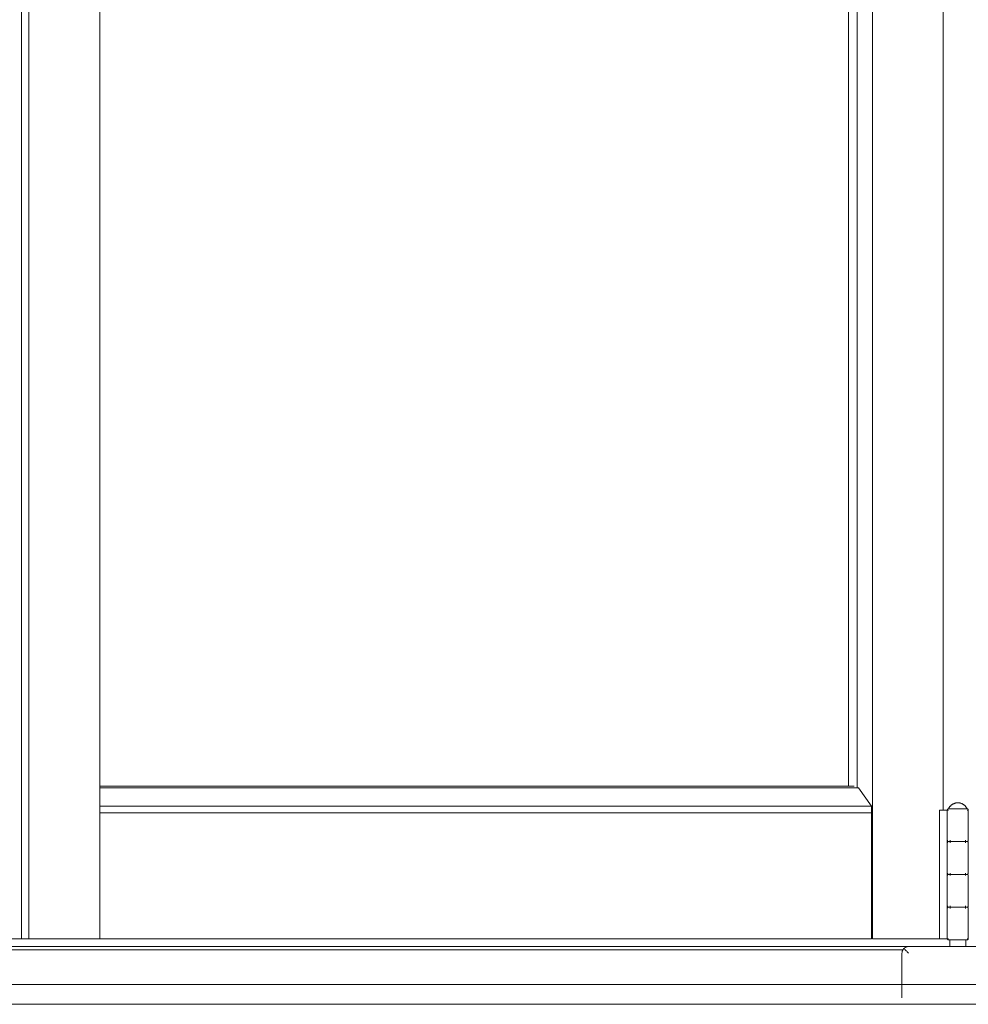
# Model space of a CAD drawing. Header units: inches. Extents: x 424 to 2043, y -237 to 445.
# Tile 725 of 965: x 861.002 to 861.725, y 212.097 to 212.847. Entities that reach past the tile are written whole.
import ezdxf

# ---------------------------------------------------------------- set-up
doc = ezdxf.new("R2010")
doc.units = ezdxf.units.IN
doc.header["$MEASUREMENT"] = 0
doc.layers.add('A-DOOR', color=31, linetype='Continuous', lineweight=9)

# ---------------------------------------------------------------- blocks, each defined once
blk = doc.blocks.new('5-panel_Bi-fold_external_door_10806 - Type 1-239811-Section 1')
at = {"layer": 'A-DOOR'}
for p, q in [((-115.88302, -2.95), (-115.88302, -0.189)), ((-115.87738, -2.95), (-115.87738, -0.189)), ((-115.8234, -2.95), (-115.8234, -0.189)), ((-115.23446, -0.189), (-115.23446, -2.95)), ((-115.25252, -0.27557), (-115.25252, -2.83393)), ((-115.24596, -0.27429), (-115.24596, -2.83521)), ((-115.18048, -0.287), (-115.18048, -2.852)), ((-115.24836, -2.83393), (-115.8234, -2.83393)), ((-115.245, -2.83521), (-115.8234, -2.83521)), ((-115.245, -2.83521), (-115.23523, -2.84909)), ((-115.23523, -2.84909), (-115.8234, -2.84909)), ((-115.23523, -2.84909), (-115.23517, -2.85406)), ((-115.23517, -2.85406), (-115.8234, -2.85406)), ((-115.23517, -2.85406), (-115.23517, -2.95)), ((-115.18333, -2.852), (-115.17906, -2.852)), ((-115.18333, -2.95), (-115.18333, -2.852)), ((-115.17906, -2.852), (-115.17732, -2.852)), ((-115.17732, -2.852), (-115.17633, -2.852)), ((-115.17732, -2.95), (-115.17732, -2.852)), ((-115.17731, -2.852), (-115.17731, -2.875)), ((-115.17539, -2.851), (-115.16934, -2.851)), ((-115.16934, -2.851), (-115.16327, -2.851)), ((-115.16227, -2.852), (-115.16154, -2.852)), ((-115.16131, -2.875), (-115.16131, -2.852)), ((-115.17731, -2.877), (-115.17731, -2.9)), ((-115.17513, -2.877), (-115.17513, -2.875)), ((-115.16928, -2.876), (-115.16934, -2.876)), ((-115.16934, -2.876), (-115.16928, -2.876)), ((-115.16345, -2.875), (-115.16345, -2.877)), ((-115.16131, -2.9), (-115.16131, -2.877)), ((-115.17731, -2.902), (-115.17731, -2.925)), ((-115.17513, -2.902), (-115.17513, -2.9)), ((-115.16928, -2.901), (-115.16934, -2.901)), ((-115.16934, -2.901), (-115.16928, -2.901)), ((-115.16345, -2.9), (-115.16345, -2.902)), ((-115.16131, -2.925), (-115.16131, -2.902)), ((-115.17513, -2.927), (-115.17513, -2.925)), ((-115.16345, -2.925), (-115.16345, -2.927)), ((-115.17731, -2.927), (-115.17731, -2.95)), ((-115.16928, -2.926), (-115.16934, -2.926)), ((-115.16934, -2.926), (-115.16928, -2.926)), ((-115.16131, -2.95), (-115.16131, -2.927)), ((-115.88302, -2.95), (-115.90197, -2.95)), ((-115.87738, -2.95), (-115.88302, -2.95)), ((-115.8234, -2.95), (-115.87738, -2.95)), ((-115.23517, -2.95), (-115.8234, -2.95)), ((-115.18333, -2.95), (-115.23446, -2.95)), ((-115.17906, -2.95), (-115.18333, -2.95)), ((-115.17732, -2.95), (-115.17906, -2.95)), ((-115.17633, -2.95), (-115.17732, -2.95)), ((-115.17531, -2.951), (-115.17531, -2.956)), ((-115.16934, -2.951), (-115.1745, -2.951)), ((-115.1641, -2.951), (-115.16934, -2.951)), ((-115.16331, -2.956), (-115.16331, -2.951)), ((-115.16154, -2.95), (-115.16227, -2.95)), ((-115.20687, -2.956), (-116.63502, -2.956)), ((-116.63084, -2.9585), (-115.21107, -2.9585)), ((-115.21187, -2.96098), (-115.21187, -2.99495)), ((-115.13187, -2.956), (-115.20687, -2.956)), ((-113.66392, -2.98495), (-118.57587, -2.98495)), ((-118.57586, -3), (-113.66391, -3))]:
    blk.add_line(p, q, dxfattribs=at)
at = {"layer": 'A-DOOR', "flags": 128}
for points in [[(-115.17631, -2.851), (-115.17618, -2.85072), (-115.17604, -2.85045), (-115.17588, -2.85018), (-115.17571, -2.84993), (-115.17554, -2.84967), (-115.17535, -2.84943), (-115.17516, -2.84919), (-115.17495, -2.84896), (-115.17474, -2.84874), (-115.17452, -2.84853), (-115.17429, -2.84832), (-115.17405, -2.84813), (-115.1738, -2.84794), (-115.17355, -2.84777), (-115.17329, -2.84761), (-115.17302, -2.84745), (-115.17275, -2.84731), (-115.17247, -2.84718), (-115.17219, -2.84706), (-115.1719, -2.84695), (-115.17161, -2.84685), (-115.17131, -2.84676), (-115.17101, -2.84669), (-115.17071, -2.84663), (-115.17041, -2.84658), (-115.1701, -2.84654), (-115.1698, -2.84652), (-115.16949, -2.8465), (-115.16931, -2.8465)], [(-115.16931, -2.8465), (-115.16901, -2.84651), (-115.1687, -2.84652), (-115.16839, -2.84656), (-115.16809, -2.8466), (-115.16778, -2.84665), (-115.16748, -2.84672), (-115.16719, -2.8468), (-115.16689, -2.84689), (-115.1666, -2.84699), (-115.16632, -2.84711), (-115.16604, -2.84723), (-115.16576, -2.84737), (-115.16549, -2.84752), (-115.16523, -2.84768), (-115.16497, -2.84784), (-115.16472, -2.84802), (-115.16448, -2.84821), (-115.16424, -2.84841), (-115.16401, -2.84862), (-115.16379, -2.84883), (-115.16358, -2.84906), (-115.16338, -2.84929), (-115.16319, -2.84953), (-115.16301, -2.84978), (-115.16284, -2.85004), (-115.16268, -2.8503), (-115.16253, -2.85057), (-115.16239, -2.85084), (-115.16231, -2.851)], [(-115.17731, -2.852), (-115.17731, -2.85196), (-115.17731, -2.85192), (-115.17731, -2.85188), (-115.1773, -2.85184), (-115.17729, -2.8518), (-115.17728, -2.85176), (-115.17727, -2.85172), (-115.17726, -2.85169), (-115.17725, -2.85165), (-115.17723, -2.85161), (-115.17722, -2.85157), (-115.1772, -2.85154), (-115.17718, -2.8515), (-115.17716, -2.85147), (-115.17714, -2.85144), (-115.17712, -2.8514), (-115.17709, -2.85137), (-115.17707, -2.85134), (-115.17704, -2.85131), (-115.17701, -2.85128), (-115.17698, -2.85126), (-115.17695, -2.85123), (-115.17692, -2.8512), (-115.17689, -2.85118), (-115.17685, -2.85116), (-115.17682, -2.85114), (-115.17678, -2.85112), (-115.17675, -2.8511), (-115.17671, -2.85108), (-115.17668, -2.85107), (-115.17664, -2.85105), (-115.1766, -2.85104), (-115.17656, -2.85103), (-115.17652, -2.85102), (-115.17648, -2.85101), (-115.17644, -2.85101), (-115.1764, -2.851), (-115.17636, -2.851), (-115.17632, -2.851), (-115.17631, -2.851)], [(-115.16934, -2.851), (-115.16962, -2.851), (-115.1699, -2.851), (-115.17018, -2.851), (-115.17046, -2.851), (-115.17073, -2.851), (-115.17101, -2.851), (-115.17128, -2.851), (-115.17154, -2.851), (-115.17181, -2.851), (-115.17207, -2.851), (-115.17232, -2.851), (-115.17257, -2.851), (-115.17282, -2.851), (-115.17306, -2.851), (-115.17329, -2.851), (-115.17352, -2.851), (-115.17374, -2.851), (-115.17395, -2.851), (-115.17416, -2.851), (-115.17436, -2.851), (-115.17455, -2.851), (-115.17473, -2.851), (-115.1749, -2.851), (-115.17507, -2.851), (-115.17522, -2.851), (-115.17537, -2.851), (-115.1755, -2.851), (-115.17563, -2.851), (-115.17574, -2.851), (-115.17585, -2.851), (-115.17594, -2.851), (-115.17603, -2.851), (-115.1761, -2.851), (-115.17616, -2.851), (-115.17622, -2.851), (-115.17626, -2.851), (-115.17629, -2.851), (-115.17631, -2.851), (-115.17631, -2.851)], [(-115.17631, -2.851), (-115.17631, -2.851), (-115.17629, -2.851), (-115.17626, -2.851), (-115.17622, -2.851), (-115.17617, -2.851), (-115.17611, -2.851), (-115.17604, -2.851), (-115.17596, -2.851), (-115.17586, -2.851), (-115.17576, -2.851), (-115.17565, -2.851), (-115.17552, -2.851), (-115.17539, -2.851), (-115.17524, -2.851), (-115.17509, -2.851), (-115.17493, -2.851), (-115.17476, -2.851)], [(-115.16231, -2.851), (-115.16232, -2.851), (-115.16234, -2.851), (-115.16236, -2.851), (-115.1624, -2.851), (-115.16245, -2.851), (-115.16251, -2.851), (-115.16259, -2.851), (-115.16267, -2.851), (-115.16276, -2.851), (-115.16287, -2.851), (-115.16298, -2.851), (-115.1631, -2.851), (-115.16324, -2.851), (-115.16338, -2.851), (-115.16354, -2.851), (-115.1637, -2.851), (-115.16387, -2.851), (-115.16405, -2.851), (-115.16424, -2.851), (-115.16444, -2.851), (-115.16464, -2.851), (-115.16485, -2.851), (-115.16507, -2.851), (-115.1653, -2.851), (-115.16553, -2.851), (-115.16577, -2.851), (-115.16601, -2.851), (-115.16626, -2.851), (-115.16652, -2.851), (-115.16678, -2.851), (-115.16704, -2.851), (-115.16731, -2.851), (-115.16758, -2.851), (-115.16785, -2.851), (-115.16812, -2.851), (-115.1684, -2.851), (-115.16868, -2.851), (-115.16896, -2.851), (-115.16924, -2.851), (-115.16934, -2.851)], [(-115.16373, -2.851), (-115.16356, -2.851), (-115.16341, -2.851), (-115.16326, -2.851), (-115.16312, -2.851), (-115.163, -2.851), (-115.16288, -2.851), (-115.16278, -2.851), (-115.16268, -2.851), (-115.1626, -2.851), (-115.16252, -2.851), (-115.16246, -2.851), (-115.16241, -2.851), (-115.16237, -2.851), (-115.16234, -2.851), (-115.16232, -2.851), (-115.16231, -2.851)], [(-115.16231, -2.851), (-115.16227, -2.851), (-115.16223, -2.851), (-115.16219, -2.85101), (-115.16215, -2.85101), (-115.16211, -2.85102), (-115.16208, -2.85103), (-115.16204, -2.85104), (-115.162, -2.85105), (-115.16196, -2.85106), (-115.16192, -2.85108), (-115.16189, -2.8511), (-115.16185, -2.85111), (-115.16182, -2.85113), (-115.16178, -2.85115), (-115.16175, -2.85117), (-115.16172, -2.8512), (-115.16168, -2.85122), (-115.16165, -2.85125), (-115.16162, -2.85128), (-115.1616, -2.8513), (-115.16157, -2.85133), (-115.16154, -2.85136), (-115.16152, -2.85139), (-115.16149, -2.85143), (-115.16147, -2.85146), (-115.16145, -2.85149), (-115.16143, -2.85153), (-115.16141, -2.85156), (-115.1614, -2.8516), (-115.16138, -2.85164), (-115.16137, -2.85168), (-115.16136, -2.85171), (-115.16134, -2.85175), (-115.16134, -2.85179), (-115.16133, -2.85183), (-115.16132, -2.85187), (-115.16132, -2.85191), (-115.16131, -2.85195), (-115.16131, -2.85199), (-115.16131, -2.852)], [(-115.17631, -2.876), (-115.17635, -2.876), (-115.17639, -2.876), (-115.17643, -2.87599), (-115.17647, -2.87599), (-115.17651, -2.87598), (-115.17655, -2.87597), (-115.17659, -2.87596), (-115.17663, -2.87595), (-115.17667, -2.87594), (-115.1767, -2.87592), (-115.17674, -2.8759), (-115.17678, -2.87589), (-115.17681, -2.87587), (-115.17684, -2.87585), (-115.17688, -2.87583), (-115.17691, -2.8758), (-115.17694, -2.87578), (-115.17697, -2.87575), (-115.177, -2.87572), (-115.17703, -2.8757), (-115.17706, -2.87567), (-115.17708, -2.87564), (-115.17711, -2.87561), (-115.17713, -2.87557), (-115.17715, -2.87554), (-115.17718, -2.87551), (-115.1772, -2.87547), (-115.17721, -2.87544), (-115.17723, -2.8754), (-115.17725, -2.87536), (-115.17726, -2.87532), (-115.17727, -2.87529), (-115.17728, -2.87525), (-115.17729, -2.87521), (-115.1773, -2.87517), (-115.1773, -2.87513), (-115.17731, -2.87509), (-115.17731, -2.87505), (-115.17731, -2.87501), (-115.17731, -2.875)], [(-115.17731, -2.877), (-115.17731, -2.87696), (-115.17731, -2.87692), (-115.17731, -2.87688), (-115.1773, -2.87684), (-115.17729, -2.8768), (-115.17728, -2.87676), (-115.17727, -2.87672), (-115.17726, -2.87669), (-115.17725, -2.87665), (-115.17723, -2.87661), (-115.17722, -2.87657), (-115.1772, -2.87654), (-115.17718, -2.8765), (-115.17716, -2.87647), (-115.17714, -2.87644), (-115.17712, -2.8764), (-115.17709, -2.87637), (-115.17707, -2.87634), (-115.17704, -2.87631), (-115.17701, -2.87628), (-115.17698, -2.87626), (-115.17695, -2.87623), (-115.17692, -2.8762), (-115.17689, -2.87618), (-115.17685, -2.87616), (-115.17682, -2.87614), (-115.17678, -2.87612), (-115.17675, -2.8761), (-115.17671, -2.87608), (-115.17668, -2.87607), (-115.17664, -2.87605), (-115.1766, -2.87604), (-115.17656, -2.87603), (-115.17652, -2.87602), (-115.17648, -2.87601), (-115.17644, -2.87601), (-115.1764, -2.876), (-115.17636, -2.876), (-115.17632, -2.876), (-115.17631, -2.876)], [(-115.16934, -2.876), (-115.16962, -2.876), (-115.1699, -2.876), (-115.17018, -2.876), (-115.17046, -2.876), (-115.17073, -2.876), (-115.17101, -2.876), (-115.17128, -2.876), (-115.17154, -2.876), (-115.17181, -2.876), (-115.17207, -2.876), (-115.17232, -2.876), (-115.17257, -2.876), (-115.17282, -2.876), (-115.17306, -2.876), (-115.17329, -2.876), (-115.17352, -2.876), (-115.17374, -2.876), (-115.17395, -2.876), (-115.17416, -2.876), (-115.17436, -2.876), (-115.17455, -2.876), (-115.17473, -2.876), (-115.1749, -2.876), (-115.17507, -2.876), (-115.17522, -2.876), (-115.17537, -2.876), (-115.1755, -2.876), (-115.17563, -2.876), (-115.17574, -2.876), (-115.17585, -2.876), (-115.17594, -2.876), (-115.17603, -2.876), (-115.1761, -2.876), (-115.17616, -2.876), (-115.17622, -2.876), (-115.17626, -2.876), (-115.17629, -2.876), (-115.17631, -2.876), (-115.17631, -2.876)], [(-115.17631, -2.876), (-115.17631, -2.876), (-115.17629, -2.876), (-115.17626, -2.876), (-115.17622, -2.876), (-115.17617, -2.876), (-115.17611, -2.876), (-115.17604, -2.876), (-115.17596, -2.876), (-115.17586, -2.876), (-115.17576, -2.876), (-115.17565, -2.876), (-115.17552, -2.876), (-115.17539, -2.876), (-115.17524, -2.876), (-115.17509, -2.876), (-115.17493, -2.876), (-115.17476, -2.876), (-115.17458, -2.876), (-115.17439, -2.876), (-115.17419, -2.876), (-115.17399, -2.876), (-115.17377, -2.876), (-115.17355, -2.876), (-115.17333, -2.876), (-115.1731, -2.876), (-115.17286, -2.876), (-115.17261, -2.876), (-115.17236, -2.876), (-115.17211, -2.876), (-115.17185, -2.876), (-115.17159, -2.876), (-115.17132, -2.876), (-115.17105, -2.876), (-115.17078, -2.876), (-115.1705, -2.876), (-115.17023, -2.876), (-115.16995, -2.876), (-115.16967, -2.876), (-115.16939, -2.876), (-115.16928, -2.876)], [(-115.16928, -2.876), (-115.16956, -2.876), (-115.16984, -2.876), (-115.17012, -2.876), (-115.1704, -2.876), (-115.17067, -2.876), (-115.17095, -2.876), (-115.17122, -2.876), (-115.17149, -2.876), (-115.17175, -2.876), (-115.17201, -2.876), (-115.17227, -2.876), (-115.17252, -2.876), (-115.17276, -2.876), (-115.17301, -2.876), (-115.17324, -2.876), (-115.17347, -2.876), (-115.17369, -2.876), (-115.17391, -2.876), (-115.17411, -2.876), (-115.17431, -2.876), (-115.1745, -2.876), (-115.17469, -2.876), (-115.17486, -2.876), (-115.17503, -2.876), (-115.17519, -2.876), (-115.17533, -2.876), (-115.17547, -2.876), (-115.1756, -2.876), (-115.17572, -2.876), (-115.17583, -2.876), (-115.17592, -2.876), (-115.17601, -2.876), (-115.17609, -2.876), (-115.17615, -2.876), (-115.17621, -2.876), (-115.17625, -2.876), (-115.17628, -2.876), (-115.1763, -2.876), (-115.17631, -2.876)], [(-115.17631, -2.876), (-115.17631, -2.876), (-115.17629, -2.876), (-115.17626, -2.876), (-115.17622, -2.876), (-115.17617, -2.876), (-115.17611, -2.876), (-115.17604, -2.876), (-115.17596, -2.876), (-115.17586, -2.876), (-115.17576, -2.876), (-115.17565, -2.876), (-115.17552, -2.876), (-115.17539, -2.876), (-115.17524, -2.876), (-115.17509, -2.876), (-115.17493, -2.876), (-115.17476, -2.876), (-115.17458, -2.876), (-115.17439, -2.876), (-115.17419, -2.876), (-115.17399, -2.876), (-115.17377, -2.876), (-115.17355, -2.876), (-115.17333, -2.876), (-115.1731, -2.876), (-115.17286, -2.876), (-115.17261, -2.876), (-115.17236, -2.876), (-115.17211, -2.876), (-115.17185, -2.876), (-115.17159, -2.876), (-115.17132, -2.876), (-115.17105, -2.876), (-115.17078, -2.876), (-115.1705, -2.876), (-115.17023, -2.876), (-115.16995, -2.876), (-115.16967, -2.876), (-115.16939, -2.876), (-115.16934, -2.876)], [(-115.16231, -2.876), (-115.16232, -2.876), (-115.16234, -2.876), (-115.16236, -2.876), (-115.1624, -2.876), (-115.16245, -2.876), (-115.16251, -2.876), (-115.16259, -2.876), (-115.16267, -2.876), (-115.16276, -2.876), (-115.16287, -2.876), (-115.16298, -2.876), (-115.1631, -2.876), (-115.16324, -2.876), (-115.16338, -2.876), (-115.16354, -2.876), (-115.1637, -2.876), (-115.16387, -2.876), (-115.16405, -2.876), (-115.16424, -2.876), (-115.16444, -2.876), (-115.16464, -2.876), (-115.16485, -2.876), (-115.16507, -2.876), (-115.1653, -2.876), (-115.16553, -2.876), (-115.16577, -2.876), (-115.16601, -2.876), (-115.16626, -2.876), (-115.16652, -2.876), (-115.16678, -2.876), (-115.16704, -2.876), (-115.16731, -2.876), (-115.16758, -2.876), (-115.16785, -2.876), (-115.16812, -2.876), (-115.1684, -2.876), (-115.16868, -2.876), (-115.16896, -2.876), (-115.16924, -2.876), (-115.16934, -2.876)], [(-115.16934, -2.876), (-115.16906, -2.876), (-115.16878, -2.876), (-115.16851, -2.876), (-115.16823, -2.876), (-115.16795, -2.876), (-115.16768, -2.876), (-115.16741, -2.876), (-115.16714, -2.876), (-115.16688, -2.876), (-115.16662, -2.876), (-115.16636, -2.876), (-115.16611, -2.876), (-115.16586, -2.876), (-115.16562, -2.876), (-115.16539, -2.876), (-115.16516, -2.876), (-115.16494, -2.876), (-115.16472, -2.876), (-115.16451, -2.876), (-115.16431, -2.876), (-115.16412, -2.876), (-115.16394, -2.876), (-115.16376, -2.876), (-115.1636, -2.876), (-115.16344, -2.876), (-115.16329, -2.876), (-115.16315, -2.876), (-115.16303, -2.876), (-115.16291, -2.876), (-115.1628, -2.876), (-115.1627, -2.876), (-115.16262, -2.876), (-115.16254, -2.876), (-115.16247, -2.876), (-115.16242, -2.876), (-115.16238, -2.876), (-115.16234, -2.876), (-115.16232, -2.876), (-115.16231, -2.876)], [(-115.16928, -2.876), (-115.169, -2.876), (-115.16872, -2.876), (-115.16844, -2.876), (-115.16817, -2.876), (-115.16789, -2.876), (-115.16762, -2.876), (-115.16735, -2.876), (-115.16708, -2.876), (-115.16682, -2.876), (-115.16656, -2.876), (-115.1663, -2.876), (-115.16605, -2.876), (-115.16581, -2.876), (-115.16557, -2.876), (-115.16534, -2.876), (-115.16511, -2.876), (-115.16489, -2.876), (-115.16467, -2.876), (-115.16447, -2.876), (-115.16427, -2.876), (-115.16408, -2.876), (-115.1639, -2.876), (-115.16373, -2.876), (-115.16356, -2.876), (-115.16341, -2.876), (-115.16326, -2.876), (-115.16312, -2.876), (-115.163, -2.876), (-115.16288, -2.876), (-115.16278, -2.876), (-115.16268, -2.876), (-115.1626, -2.876), (-115.16252, -2.876), (-115.16246, -2.876), (-115.16241, -2.876), (-115.16237, -2.876), (-115.16234, -2.876), (-115.16232, -2.876), (-115.16231, -2.876)], [(-115.16231, -2.876), (-115.16232, -2.876), (-115.16234, -2.876), (-115.16236, -2.876), (-115.1624, -2.876), (-115.16245, -2.876), (-115.16251, -2.876), (-115.16259, -2.876), (-115.16267, -2.876), (-115.16276, -2.876), (-115.16287, -2.876), (-115.16298, -2.876), (-115.1631, -2.876), (-115.16324, -2.876), (-115.16338, -2.876), (-115.16354, -2.876), (-115.1637, -2.876), (-115.16387, -2.876), (-115.16405, -2.876), (-115.16424, -2.876), (-115.16444, -2.876), (-115.16464, -2.876), (-115.16485, -2.876), (-115.16507, -2.876), (-115.1653, -2.876), (-115.16553, -2.876), (-115.16577, -2.876), (-115.16601, -2.876), (-115.16626, -2.876), (-115.16652, -2.876), (-115.16678, -2.876), (-115.16704, -2.876), (-115.16731, -2.876), (-115.16758, -2.876), (-115.16785, -2.876), (-115.16812, -2.876), (-115.1684, -2.876), (-115.16868, -2.876), (-115.16896, -2.876), (-115.16924, -2.876), (-115.16928, -2.876)], [(-115.16131, -2.875), (-115.16131, -2.87504), (-115.16132, -2.87508), (-115.16132, -2.87512), (-115.16133, -2.87516), (-115.16133, -2.8752), (-115.16134, -2.87524), (-115.16135, -2.87528), (-115.16136, -2.87531), (-115.16138, -2.87535), (-115.16139, -2.87539), (-115.16141, -2.87543), (-115.16143, -2.87546), (-115.16145, -2.8755), (-115.16147, -2.87553), (-115.16149, -2.87556), (-115.16151, -2.8756), (-115.16154, -2.87563), (-115.16156, -2.87566), (-115.16159, -2.87569), (-115.16162, -2.87572), (-115.16165, -2.87574), (-115.16168, -2.87577), (-115.16171, -2.8758), (-115.16174, -2.87582), (-115.16177, -2.87584), (-115.16181, -2.87586), (-115.16184, -2.87588), (-115.16188, -2.8759), (-115.16191, -2.87592), (-115.16195, -2.87593), (-115.16199, -2.87595), (-115.16203, -2.87596), (-115.16207, -2.87597), (-115.1621, -2.87598), (-115.16214, -2.87599), (-115.16218, -2.87599), (-115.16222, -2.876), (-115.16226, -2.876), (-115.1623, -2.876), (-115.16231, -2.876)], [(-115.16231, -2.876), (-115.16227, -2.876), (-115.16223, -2.876), (-115.16219, -2.87601), (-115.16215, -2.87601), (-115.16211, -2.87602), (-115.16208, -2.87603), (-115.16204, -2.87604), (-115.162, -2.87605), (-115.16196, -2.87606), (-115.16192, -2.87608), (-115.16189, -2.8761), (-115.16185, -2.87611), (-115.16182, -2.87613), (-115.16178, -2.87615), (-115.16175, -2.87617), (-115.16172, -2.8762), (-115.16168, -2.87622), (-115.16165, -2.87625), (-115.16162, -2.87628), (-115.1616, -2.8763), (-115.16157, -2.87633), (-115.16154, -2.87636), (-115.16152, -2.87639), (-115.16149, -2.87643), (-115.16147, -2.87646), (-115.16145, -2.87649), (-115.16143, -2.87653), (-115.16141, -2.87656), (-115.1614, -2.8766), (-115.16138, -2.87664), (-115.16137, -2.87668), (-115.16136, -2.87671), (-115.16134, -2.87675), (-115.16134, -2.87679), (-115.16133, -2.87683), (-115.16132, -2.87687), (-115.16132, -2.87691), (-115.16131, -2.87695), (-115.16131, -2.87699), (-115.16131, -2.877)], [(-115.17631, -2.901), (-115.17635, -2.901), (-115.17639, -2.901), (-115.17643, -2.90099), (-115.17647, -2.90099), (-115.17651, -2.90098), (-115.17655, -2.90097), (-115.17659, -2.90096), (-115.17663, -2.90095), (-115.17667, -2.90094), (-115.1767, -2.90092), (-115.17674, -2.9009), (-115.17678, -2.90089), (-115.17681, -2.90087), (-115.17684, -2.90085), (-115.17688, -2.90083), (-115.17691, -2.9008), (-115.17694, -2.90078), (-115.17697, -2.90075), (-115.177, -2.90072), (-115.17703, -2.9007), (-115.17706, -2.90067), (-115.17708, -2.90064), (-115.17711, -2.90061), (-115.17713, -2.90057), (-115.17715, -2.90054), (-115.17718, -2.90051), (-115.1772, -2.90047), (-115.17721, -2.90044), (-115.17723, -2.9004), (-115.17725, -2.90036), (-115.17726, -2.90032), (-115.17727, -2.90029), (-115.17728, -2.90025), (-115.17729, -2.90021), (-115.1773, -2.90017), (-115.1773, -2.90013), (-115.17731, -2.90009), (-115.17731, -2.90005), (-115.17731, -2.90001), (-115.17731, -2.9)], [(-115.17731, -2.902), (-115.17731, -2.90196), (-115.17731, -2.90192), (-115.17731, -2.90188), (-115.1773, -2.90184), (-115.17729, -2.9018), (-115.17728, -2.90176), (-115.17727, -2.90172), (-115.17726, -2.90169), (-115.17725, -2.90165), (-115.17723, -2.90161), (-115.17722, -2.90157), (-115.1772, -2.90154), (-115.17718, -2.9015), (-115.17716, -2.90147), (-115.17714, -2.90144), (-115.17712, -2.9014), (-115.17709, -2.90137), (-115.17707, -2.90134), (-115.17704, -2.90131), (-115.17701, -2.90128), (-115.17698, -2.90126), (-115.17695, -2.90123), (-115.17692, -2.9012), (-115.17689, -2.90118), (-115.17685, -2.90116), (-115.17682, -2.90114), (-115.17678, -2.90112), (-115.17675, -2.9011), (-115.17671, -2.90108), (-115.17668, -2.90107), (-115.17664, -2.90105), (-115.1766, -2.90104), (-115.17656, -2.90103), (-115.17652, -2.90102), (-115.17648, -2.90101), (-115.17644, -2.90101), (-115.1764, -2.901), (-115.17636, -2.901), (-115.17632, -2.901), (-115.17631, -2.901)], [(-115.16934, -2.901), (-115.16962, -2.901), (-115.1699, -2.901), (-115.17018, -2.901), (-115.17046, -2.901), (-115.17073, -2.901), (-115.17101, -2.901), (-115.17128, -2.901), (-115.17154, -2.901), (-115.17181, -2.901), (-115.17207, -2.901), (-115.17232, -2.901), (-115.17257, -2.901), (-115.17282, -2.901), (-115.17306, -2.901), (-115.17329, -2.901), (-115.17352, -2.901), (-115.17374, -2.901), (-115.17395, -2.901), (-115.17416, -2.901), (-115.17436, -2.901), (-115.17455, -2.901), (-115.17473, -2.901), (-115.1749, -2.901), (-115.17507, -2.901), (-115.17522, -2.901), (-115.17537, -2.901), (-115.1755, -2.901), (-115.17563, -2.901), (-115.17574, -2.901), (-115.17585, -2.901), (-115.17594, -2.901), (-115.17603, -2.901), (-115.1761, -2.901), (-115.17616, -2.901), (-115.17622, -2.901), (-115.17626, -2.901), (-115.17629, -2.901), (-115.17631, -2.901), (-115.17631, -2.901)], [(-115.17631, -2.901), (-115.17631, -2.901), (-115.17629, -2.901), (-115.17626, -2.901), (-115.17622, -2.901), (-115.17617, -2.901), (-115.17611, -2.901), (-115.17604, -2.901), (-115.17596, -2.901), (-115.17586, -2.901), (-115.17576, -2.901), (-115.17565, -2.901), (-115.17552, -2.901), (-115.17539, -2.901), (-115.17524, -2.901), (-115.17509, -2.901), (-115.17493, -2.901), (-115.17476, -2.901), (-115.17458, -2.901), (-115.17439, -2.901), (-115.17419, -2.901), (-115.17399, -2.901), (-115.17377, -2.901), (-115.17355, -2.901), (-115.17333, -2.901), (-115.1731, -2.901), (-115.17286, -2.901), (-115.17261, -2.901), (-115.17236, -2.901), (-115.17211, -2.901), (-115.17185, -2.901), (-115.17159, -2.901), (-115.17132, -2.901), (-115.17105, -2.901), (-115.17078, -2.901), (-115.1705, -2.901), (-115.17023, -2.901), (-115.16995, -2.901), (-115.16967, -2.901), (-115.16939, -2.901), (-115.16928, -2.901)], [(-115.16928, -2.901), (-115.16956, -2.901), (-115.16984, -2.901), (-115.17012, -2.901), (-115.1704, -2.901), (-115.17067, -2.901), (-115.17095, -2.901), (-115.17122, -2.901), (-115.17149, -2.901), (-115.17175, -2.901), (-115.17201, -2.901), (-115.17227, -2.901), (-115.17252, -2.901), (-115.17276, -2.901), (-115.17301, -2.901), (-115.17324, -2.901), (-115.17347, -2.901), (-115.17369, -2.901), (-115.17391, -2.901), (-115.17411, -2.901), (-115.17431, -2.901), (-115.1745, -2.901), (-115.17469, -2.901), (-115.17486, -2.901), (-115.17503, -2.901), (-115.17519, -2.901), (-115.17533, -2.901), (-115.17547, -2.901), (-115.1756, -2.901), (-115.17572, -2.901), (-115.17583, -2.901), (-115.17592, -2.901), (-115.17601, -2.901), (-115.17609, -2.901), (-115.17615, -2.901), (-115.17621, -2.901), (-115.17625, -2.901), (-115.17628, -2.901), (-115.1763, -2.901), (-115.17631, -2.901)], [(-115.17631, -2.901), (-115.17631, -2.901), (-115.17629, -2.901), (-115.17626, -2.901), (-115.17622, -2.901), (-115.17617, -2.901), (-115.17611, -2.901), (-115.17604, -2.901), (-115.17596, -2.901), (-115.17586, -2.901), (-115.17576, -2.901), (-115.17565, -2.901), (-115.17552, -2.901), (-115.17539, -2.901), (-115.17524, -2.901), (-115.17509, -2.901), (-115.17493, -2.901), (-115.17476, -2.901), (-115.17458, -2.901), (-115.17439, -2.901), (-115.17419, -2.901), (-115.17399, -2.901), (-115.17377, -2.901), (-115.17355, -2.901), (-115.17333, -2.901), (-115.1731, -2.901), (-115.17286, -2.901), (-115.17261, -2.901), (-115.17236, -2.901), (-115.17211, -2.901), (-115.17185, -2.901), (-115.17159, -2.901), (-115.17132, -2.901), (-115.17105, -2.901), (-115.17078, -2.901), (-115.1705, -2.901), (-115.17023, -2.901), (-115.16995, -2.901), (-115.16967, -2.901), (-115.16939, -2.901), (-115.16934, -2.901)], [(-115.16231, -2.901), (-115.16232, -2.901), (-115.16234, -2.901), (-115.16236, -2.901), (-115.1624, -2.901), (-115.16245, -2.901), (-115.16251, -2.901), (-115.16259, -2.901), (-115.16267, -2.901), (-115.16276, -2.901), (-115.16287, -2.901), (-115.16298, -2.901), (-115.1631, -2.901), (-115.16324, -2.901), (-115.16338, -2.901), (-115.16354, -2.901), (-115.1637, -2.901), (-115.16387, -2.901), (-115.16405, -2.901), (-115.16424, -2.901), (-115.16444, -2.901), (-115.16464, -2.901), (-115.16485, -2.901), (-115.16507, -2.901), (-115.1653, -2.901), (-115.16553, -2.901), (-115.16577, -2.901), (-115.16601, -2.901), (-115.16626, -2.901), (-115.16652, -2.901), (-115.16678, -2.901), (-115.16704, -2.901), (-115.16731, -2.901), (-115.16758, -2.901), (-115.16785, -2.901), (-115.16812, -2.901), (-115.1684, -2.901), (-115.16868, -2.901), (-115.16896, -2.901), (-115.16924, -2.901), (-115.16934, -2.901)], [(-115.16934, -2.901), (-115.16906, -2.901), (-115.16878, -2.901), (-115.16851, -2.901), (-115.16823, -2.901), (-115.16795, -2.901), (-115.16768, -2.901), (-115.16741, -2.901), (-115.16714, -2.901), (-115.16688, -2.901), (-115.16662, -2.901), (-115.16636, -2.901), (-115.16611, -2.901), (-115.16586, -2.901), (-115.16562, -2.901), (-115.16539, -2.901), (-115.16516, -2.901), (-115.16494, -2.901), (-115.16472, -2.901), (-115.16451, -2.901), (-115.16431, -2.901), (-115.16412, -2.901), (-115.16394, -2.901), (-115.16376, -2.901), (-115.1636, -2.901), (-115.16344, -2.901), (-115.16329, -2.901), (-115.16315, -2.901), (-115.16303, -2.901), (-115.16291, -2.901), (-115.1628, -2.901), (-115.1627, -2.901), (-115.16262, -2.901), (-115.16254, -2.901), (-115.16247, -2.901), (-115.16242, -2.901), (-115.16238, -2.901), (-115.16234, -2.901), (-115.16232, -2.901), (-115.16231, -2.901)], [(-115.16928, -2.901), (-115.169, -2.901), (-115.16872, -2.901), (-115.16844, -2.901), (-115.16817, -2.901), (-115.16789, -2.901), (-115.16762, -2.901), (-115.16735, -2.901), (-115.16708, -2.901), (-115.16682, -2.901), (-115.16656, -2.901), (-115.1663, -2.901), (-115.16605, -2.901), (-115.16581, -2.901), (-115.16557, -2.901), (-115.16534, -2.901), (-115.16511, -2.901), (-115.16489, -2.901), (-115.16467, -2.901), (-115.16447, -2.901), (-115.16427, -2.901), (-115.16408, -2.901), (-115.1639, -2.901), (-115.16373, -2.901), (-115.16356, -2.901), (-115.16341, -2.901), (-115.16326, -2.901), (-115.16312, -2.901), (-115.163, -2.901), (-115.16288, -2.901), (-115.16278, -2.901), (-115.16268, -2.901), (-115.1626, -2.901), (-115.16252, -2.901), (-115.16246, -2.901), (-115.16241, -2.901), (-115.16237, -2.901), (-115.16234, -2.901), (-115.16232, -2.901), (-115.16231, -2.901)], [(-115.16231, -2.901), (-115.16232, -2.901), (-115.16234, -2.901), (-115.16236, -2.901), (-115.1624, -2.901), (-115.16245, -2.901), (-115.16251, -2.901), (-115.16259, -2.901), (-115.16267, -2.901), (-115.16276, -2.901), (-115.16287, -2.901), (-115.16298, -2.901), (-115.1631, -2.901), (-115.16324, -2.901), (-115.16338, -2.901), (-115.16354, -2.901), (-115.1637, -2.901), (-115.16387, -2.901), (-115.16405, -2.901), (-115.16424, -2.901), (-115.16444, -2.901), (-115.16464, -2.901), (-115.16485, -2.901), (-115.16507, -2.901), (-115.1653, -2.901), (-115.16553, -2.901), (-115.16577, -2.901), (-115.16601, -2.901), (-115.16626, -2.901), (-115.16652, -2.901), (-115.16678, -2.901), (-115.16704, -2.901), (-115.16731, -2.901), (-115.16758, -2.901), (-115.16785, -2.901), (-115.16812, -2.901), (-115.1684, -2.901), (-115.16868, -2.901), (-115.16896, -2.901), (-115.16924, -2.901), (-115.16928, -2.901)], [(-115.16131, -2.9), (-115.16131, -2.90004), (-115.16132, -2.90008), (-115.16132, -2.90012), (-115.16133, -2.90016), (-115.16133, -2.9002), (-115.16134, -2.90024), (-115.16135, -2.90028), (-115.16136, -2.90031), (-115.16138, -2.90035), (-115.16139, -2.90039), (-115.16141, -2.90043), (-115.16143, -2.90046), (-115.16145, -2.9005), (-115.16147, -2.90053), (-115.16149, -2.90056), (-115.16151, -2.9006), (-115.16154, -2.90063), (-115.16156, -2.90066), (-115.16159, -2.90069), (-115.16162, -2.90072), (-115.16165, -2.90074), (-115.16168, -2.90077), (-115.16171, -2.9008), (-115.16174, -2.90082), (-115.16177, -2.90084), (-115.16181, -2.90086), (-115.16184, -2.90088), (-115.16188, -2.9009), (-115.16191, -2.90092), (-115.16195, -2.90093), (-115.16199, -2.90095), (-115.16203, -2.90096), (-115.16207, -2.90097), (-115.1621, -2.90098), (-115.16214, -2.90099), (-115.16218, -2.90099), (-115.16222, -2.901), (-115.16226, -2.901), (-115.1623, -2.901), (-115.16231, -2.901)], [(-115.16231, -2.901), (-115.16227, -2.901), (-115.16223, -2.901), (-115.16219, -2.90101), (-115.16215, -2.90101), (-115.16211, -2.90102), (-115.16208, -2.90103), (-115.16204, -2.90104), (-115.162, -2.90105), (-115.16196, -2.90106), (-115.16192, -2.90108), (-115.16189, -2.9011), (-115.16185, -2.90111), (-115.16182, -2.90113), (-115.16178, -2.90115), (-115.16175, -2.90117), (-115.16172, -2.9012), (-115.16168, -2.90122), (-115.16165, -2.90125), (-115.16162, -2.90128), (-115.1616, -2.9013), (-115.16157, -2.90133), (-115.16154, -2.90136), (-115.16152, -2.90139), (-115.16149, -2.90143), (-115.16147, -2.90146), (-115.16145, -2.90149), (-115.16143, -2.90153), (-115.16141, -2.90156), (-115.1614, -2.9016), (-115.16138, -2.90164), (-115.16137, -2.90168), (-115.16136, -2.90171), (-115.16134, -2.90175), (-115.16134, -2.90179), (-115.16133, -2.90183), (-115.16132, -2.90187), (-115.16132, -2.90191), (-115.16131, -2.90195), (-115.16131, -2.90199), (-115.16131, -2.902)], [(-115.17631, -2.926), (-115.17635, -2.926), (-115.17639, -2.926), (-115.17643, -2.92599), (-115.17647, -2.92599), (-115.17651, -2.92598), (-115.17655, -2.92597), (-115.17659, -2.92596), (-115.17663, -2.92595), (-115.17667, -2.92594), (-115.1767, -2.92592), (-115.17674, -2.9259), (-115.17678, -2.92589), (-115.17681, -2.92587), (-115.17684, -2.92585), (-115.17688, -2.92583), (-115.17691, -2.9258), (-115.17694, -2.92578), (-115.17697, -2.92575), (-115.177, -2.92572), (-115.17703, -2.9257), (-115.17706, -2.92567), (-115.17708, -2.92564), (-115.17711, -2.92561), (-115.17713, -2.92557), (-115.17715, -2.92554), (-115.17718, -2.92551), (-115.1772, -2.92547), (-115.17721, -2.92544), (-115.17723, -2.9254), (-115.17725, -2.92536), (-115.17726, -2.92532), (-115.17727, -2.92529), (-115.17728, -2.92525), (-115.17729, -2.92521), (-115.1773, -2.92517), (-115.1773, -2.92513), (-115.17731, -2.92509), (-115.17731, -2.92505), (-115.17731, -2.92501), (-115.17731, -2.925)], [(-115.16131, -2.925), (-115.16131, -2.92504), (-115.16132, -2.92508), (-115.16132, -2.92512), (-115.16133, -2.92516), (-115.16133, -2.9252), (-115.16134, -2.92524), (-115.16135, -2.92528), (-115.16136, -2.92531), (-115.16138, -2.92535), (-115.16139, -2.92539), (-115.16141, -2.92543), (-115.16143, -2.92546), (-115.16145, -2.9255), (-115.16147, -2.92553), (-115.16149, -2.92556), (-115.16151, -2.9256), (-115.16154, -2.92563), (-115.16156, -2.92566), (-115.16159, -2.92569), (-115.16162, -2.92572), (-115.16165, -2.92574), (-115.16168, -2.92577), (-115.16171, -2.9258), (-115.16174, -2.92582), (-115.16177, -2.92584), (-115.16181, -2.92586), (-115.16184, -2.92588), (-115.16188, -2.9259), (-115.16191, -2.92592), (-115.16195, -2.92593), (-115.16199, -2.92595), (-115.16203, -2.92596), (-115.16207, -2.92597), (-115.1621, -2.92598), (-115.16214, -2.92599), (-115.16218, -2.92599), (-115.16222, -2.926), (-115.16226, -2.926), (-115.1623, -2.926), (-115.16231, -2.926)], [(-115.17731, -2.927), (-115.17731, -2.92696), (-115.17731, -2.92692), (-115.17731, -2.92688), (-115.1773, -2.92684), (-115.17729, -2.9268), (-115.17728, -2.92676), (-115.17727, -2.92672), (-115.17726, -2.92669), (-115.17725, -2.92665), (-115.17723, -2.92661), (-115.17722, -2.92657), (-115.1772, -2.92654), (-115.17718, -2.9265), (-115.17716, -2.92647), (-115.17714, -2.92644), (-115.17712, -2.9264), (-115.17709, -2.92637), (-115.17707, -2.92634), (-115.17704, -2.92631), (-115.17701, -2.92628), (-115.17698, -2.92626), (-115.17695, -2.92623), (-115.17692, -2.9262), (-115.17689, -2.92618), (-115.17685, -2.92616), (-115.17682, -2.92614), (-115.17678, -2.92612), (-115.17675, -2.9261), (-115.17671, -2.92608), (-115.17668, -2.92607), (-115.17664, -2.92605), (-115.1766, -2.92604), (-115.17656, -2.92603), (-115.17652, -2.92602), (-115.17648, -2.92601), (-115.17644, -2.92601), (-115.1764, -2.926), (-115.17636, -2.926), (-115.17632, -2.926), (-115.17631, -2.926)], [(-115.16934, -2.926), (-115.16962, -2.926), (-115.1699, -2.926), (-115.17018, -2.926), (-115.17046, -2.926), (-115.17073, -2.926), (-115.17101, -2.926), (-115.17128, -2.926), (-115.17154, -2.926), (-115.17181, -2.926), (-115.17207, -2.926), (-115.17232, -2.926), (-115.17257, -2.926), (-115.17282, -2.926), (-115.17306, -2.926), (-115.17329, -2.926), (-115.17352, -2.926), (-115.17374, -2.926), (-115.17395, -2.926), (-115.17416, -2.926), (-115.17436, -2.926), (-115.17455, -2.926), (-115.17473, -2.926), (-115.1749, -2.926), (-115.17507, -2.926), (-115.17522, -2.926), (-115.17537, -2.926), (-115.1755, -2.926), (-115.17563, -2.926), (-115.17574, -2.926), (-115.17585, -2.926), (-115.17594, -2.926), (-115.17603, -2.926), (-115.1761, -2.926), (-115.17616, -2.926), (-115.17622, -2.926), (-115.17626, -2.926), (-115.17629, -2.926), (-115.17631, -2.926), (-115.17631, -2.926)], [(-115.17631, -2.926), (-115.17631, -2.926), (-115.17629, -2.926), (-115.17626, -2.926), (-115.17622, -2.926), (-115.17617, -2.926), (-115.17611, -2.926), (-115.17604, -2.926), (-115.17596, -2.926), (-115.17586, -2.926), (-115.17576, -2.926), (-115.17565, -2.926), (-115.17552, -2.926), (-115.17539, -2.926), (-115.17524, -2.926), (-115.17509, -2.926), (-115.17493, -2.926), (-115.17476, -2.926), (-115.17458, -2.926), (-115.17439, -2.926), (-115.17419, -2.926), (-115.17399, -2.926), (-115.17377, -2.926), (-115.17355, -2.926), (-115.17333, -2.926), (-115.1731, -2.926), (-115.17286, -2.926), (-115.17261, -2.926), (-115.17236, -2.926), (-115.17211, -2.926), (-115.17185, -2.926), (-115.17159, -2.926), (-115.17132, -2.926), (-115.17105, -2.926), (-115.17078, -2.926), (-115.1705, -2.926), (-115.17023, -2.926), (-115.16995, -2.926), (-115.16967, -2.926), (-115.16939, -2.926), (-115.16928, -2.926)], [(-115.16928, -2.926), (-115.16956, -2.926), (-115.16984, -2.926), (-115.17012, -2.926), (-115.1704, -2.926), (-115.17067, -2.926), (-115.17095, -2.926), (-115.17122, -2.926), (-115.17149, -2.926), (-115.17175, -2.926), (-115.17201, -2.926), (-115.17227, -2.926), (-115.17252, -2.926), (-115.17276, -2.926), (-115.17301, -2.926), (-115.17324, -2.926), (-115.17347, -2.926), (-115.17369, -2.926), (-115.17391, -2.926), (-115.17411, -2.926), (-115.17431, -2.926), (-115.1745, -2.926), (-115.17469, -2.926), (-115.17486, -2.926), (-115.17503, -2.926), (-115.17519, -2.926), (-115.17533, -2.926), (-115.17547, -2.926), (-115.1756, -2.926), (-115.17572, -2.926), (-115.17583, -2.926), (-115.17592, -2.926), (-115.17601, -2.926), (-115.17609, -2.926), (-115.17615, -2.926), (-115.17621, -2.926), (-115.17625, -2.926), (-115.17628, -2.926), (-115.1763, -2.926), (-115.17631, -2.926)], [(-115.17631, -2.926), (-115.17631, -2.926), (-115.17629, -2.926), (-115.17626, -2.926), (-115.17622, -2.926), (-115.17617, -2.926), (-115.17611, -2.926), (-115.17604, -2.926), (-115.17596, -2.926), (-115.17586, -2.926), (-115.17576, -2.926), (-115.17565, -2.926), (-115.17552, -2.926), (-115.17539, -2.926), (-115.17524, -2.926), (-115.17509, -2.926), (-115.17493, -2.926), (-115.17476, -2.926), (-115.17458, -2.926), (-115.17439, -2.926), (-115.17419, -2.926), (-115.17399, -2.926), (-115.17377, -2.926), (-115.17355, -2.926), (-115.17333, -2.926), (-115.1731, -2.926), (-115.17286, -2.926), (-115.17261, -2.926), (-115.17236, -2.926), (-115.17211, -2.926), (-115.17185, -2.926), (-115.17159, -2.926), (-115.17132, -2.926), (-115.17105, -2.926), (-115.17078, -2.926), (-115.1705, -2.926), (-115.17023, -2.926), (-115.16995, -2.926), (-115.16967, -2.926), (-115.16939, -2.926), (-115.16934, -2.926)], [(-115.16231, -2.926), (-115.16232, -2.926), (-115.16234, -2.926), (-115.16236, -2.926), (-115.1624, -2.926), (-115.16245, -2.926), (-115.16251, -2.926), (-115.16259, -2.926), (-115.16267, -2.926), (-115.16276, -2.926), (-115.16287, -2.926), (-115.16298, -2.926), (-115.1631, -2.926), (-115.16324, -2.926), (-115.16338, -2.926), (-115.16354, -2.926), (-115.1637, -2.926), (-115.16387, -2.926), (-115.16405, -2.926), (-115.16424, -2.926), (-115.16444, -2.926), (-115.16464, -2.926), (-115.16485, -2.926), (-115.16507, -2.926), (-115.1653, -2.926), (-115.16553, -2.926), (-115.16577, -2.926), (-115.16601, -2.926), (-115.16626, -2.926), (-115.16652, -2.926), (-115.16678, -2.926), (-115.16704, -2.926), (-115.16731, -2.926), (-115.16758, -2.926), (-115.16785, -2.926), (-115.16812, -2.926), (-115.1684, -2.926), (-115.16868, -2.926), (-115.16896, -2.926), (-115.16924, -2.926), (-115.16934, -2.926)], [(-115.16934, -2.926), (-115.16906, -2.926), (-115.16878, -2.926), (-115.16851, -2.926), (-115.16823, -2.926), (-115.16795, -2.926), (-115.16768, -2.926), (-115.16741, -2.926), (-115.16714, -2.926), (-115.16688, -2.926), (-115.16662, -2.926), (-115.16636, -2.926), (-115.16611, -2.926), (-115.16586, -2.926), (-115.16562, -2.926), (-115.16539, -2.926), (-115.16516, -2.926), (-115.16494, -2.926), (-115.16472, -2.926), (-115.16451, -2.926), (-115.16431, -2.926), (-115.16412, -2.926), (-115.16394, -2.926), (-115.16376, -2.926), (-115.1636, -2.926), (-115.16344, -2.926), (-115.16329, -2.926), (-115.16315, -2.926), (-115.16303, -2.926), (-115.16291, -2.926), (-115.1628, -2.926), (-115.1627, -2.926), (-115.16262, -2.926), (-115.16254, -2.926), (-115.16247, -2.926), (-115.16242, -2.926), (-115.16238, -2.926), (-115.16234, -2.926), (-115.16232, -2.926), (-115.16231, -2.926)], [(-115.16928, -2.926), (-115.169, -2.926), (-115.16872, -2.926), (-115.16844, -2.926), (-115.16817, -2.926), (-115.16789, -2.926), (-115.16762, -2.926), (-115.16735, -2.926), (-115.16708, -2.926), (-115.16682, -2.926), (-115.16656, -2.926), (-115.1663, -2.926), (-115.16605, -2.926), (-115.16581, -2.926), (-115.16557, -2.926), (-115.16534, -2.926), (-115.16511, -2.926), (-115.16489, -2.926), (-115.16467, -2.926), (-115.16447, -2.926), (-115.16427, -2.926), (-115.16408, -2.926), (-115.1639, -2.926), (-115.16373, -2.926), (-115.16356, -2.926), (-115.16341, -2.926), (-115.16326, -2.926), (-115.16312, -2.926), (-115.163, -2.926), (-115.16288, -2.926), (-115.16278, -2.926), (-115.16268, -2.926), (-115.1626, -2.926), (-115.16252, -2.926), (-115.16246, -2.926), (-115.16241, -2.926), (-115.16237, -2.926), (-115.16234, -2.926), (-115.16232, -2.926), (-115.16231, -2.926)], [(-115.16231, -2.926), (-115.16232, -2.926), (-115.16234, -2.926), (-115.16236, -2.926), (-115.1624, -2.926), (-115.16245, -2.926), (-115.16251, -2.926), (-115.16259, -2.926), (-115.16267, -2.926), (-115.16276, -2.926), (-115.16287, -2.926), (-115.16298, -2.926), (-115.1631, -2.926), (-115.16324, -2.926), (-115.16338, -2.926), (-115.16354, -2.926), (-115.1637, -2.926), (-115.16387, -2.926), (-115.16405, -2.926), (-115.16424, -2.926), (-115.16444, -2.926), (-115.16464, -2.926), (-115.16485, -2.926), (-115.16507, -2.926), (-115.1653, -2.926), (-115.16553, -2.926), (-115.16577, -2.926), (-115.16601, -2.926), (-115.16626, -2.926), (-115.16652, -2.926), (-115.16678, -2.926), (-115.16704, -2.926), (-115.16731, -2.926), (-115.16758, -2.926), (-115.16785, -2.926), (-115.16812, -2.926), (-115.1684, -2.926), (-115.16868, -2.926), (-115.16896, -2.926), (-115.16924, -2.926), (-115.16928, -2.926)], [(-115.16231, -2.926), (-115.16227, -2.926), (-115.16223, -2.926), (-115.16219, -2.92601), (-115.16215, -2.92601), (-115.16211, -2.92602), (-115.16208, -2.92603), (-115.16204, -2.92604), (-115.162, -2.92605), (-115.16196, -2.92606), (-115.16192, -2.92608), (-115.16189, -2.9261), (-115.16185, -2.92611), (-115.16182, -2.92613), (-115.16178, -2.92615), (-115.16175, -2.92617), (-115.16172, -2.9262), (-115.16168, -2.92622), (-115.16165, -2.92625), (-115.16162, -2.92628), (-115.1616, -2.9263), (-115.16157, -2.92633), (-115.16154, -2.92636), (-115.16152, -2.92639), (-115.16149, -2.92643), (-115.16147, -2.92646), (-115.16145, -2.92649), (-115.16143, -2.92653), (-115.16141, -2.92656), (-115.1614, -2.9266), (-115.16138, -2.92664), (-115.16137, -2.92668), (-115.16136, -2.92671), (-115.16134, -2.92675), (-115.16134, -2.92679), (-115.16133, -2.92683), (-115.16132, -2.92687), (-115.16132, -2.92691), (-115.16131, -2.92695), (-115.16131, -2.92699), (-115.16131, -2.927)], [(-115.17631, -2.951), (-115.17635, -2.951), (-115.17639, -2.951), (-115.17643, -2.95099), (-115.17647, -2.95099), (-115.17651, -2.95098), (-115.17655, -2.95097), (-115.17659, -2.95096), (-115.17663, -2.95095), (-115.17667, -2.95094), (-115.1767, -2.95092), (-115.17674, -2.9509), (-115.17678, -2.95089), (-115.17681, -2.95087), (-115.17684, -2.95085), (-115.17688, -2.95083), (-115.17691, -2.9508), (-115.17694, -2.95078), (-115.17697, -2.95075), (-115.177, -2.95072), (-115.17703, -2.9507), (-115.17706, -2.95067), (-115.17708, -2.95064), (-115.17711, -2.95061), (-115.17713, -2.95057), (-115.17715, -2.95054), (-115.17718, -2.95051), (-115.1772, -2.95047), (-115.17721, -2.95044), (-115.17723, -2.9504), (-115.17725, -2.95036), (-115.17726, -2.95032), (-115.17727, -2.95029), (-115.17728, -2.95025), (-115.17729, -2.95021), (-115.1773, -2.95017), (-115.1773, -2.95013), (-115.17731, -2.95009), (-115.17731, -2.95005), (-115.17731, -2.95001), (-115.17731, -2.95)], [(-115.1745, -2.951), (-115.17469, -2.951), (-115.17486, -2.951), (-115.17503, -2.951), (-115.17519, -2.951), (-115.17533, -2.951), (-115.17547, -2.951), (-115.1756, -2.951), (-115.17572, -2.951), (-115.17583, -2.951), (-115.17592, -2.951), (-115.17601, -2.951), (-115.17609, -2.951), (-115.17615, -2.951), (-115.17621, -2.951), (-115.17625, -2.951), (-115.17628, -2.951), (-115.1763, -2.951), (-115.17631, -2.951)], [(-115.17631, -2.951), (-115.17631, -2.951), (-115.17629, -2.951), (-115.17626, -2.951), (-115.17622, -2.951), (-115.17617, -2.951), (-115.17611, -2.951), (-115.17604, -2.951), (-115.17596, -2.951), (-115.17586, -2.951), (-115.17576, -2.951), (-115.17565, -2.951), (-115.17552, -2.951), (-115.17539, -2.951), (-115.17524, -2.951), (-115.17509, -2.951), (-115.17493, -2.951), (-115.17476, -2.951), (-115.17458, -2.951), (-115.17439, -2.951), (-115.17419, -2.951), (-115.17399, -2.951), (-115.17377, -2.951), (-115.17355, -2.951), (-115.17333, -2.951), (-115.1731, -2.951), (-115.17286, -2.951), (-115.17261, -2.951), (-115.17236, -2.951), (-115.17211, -2.951), (-115.17185, -2.951), (-115.17159, -2.951), (-115.17132, -2.951), (-115.17105, -2.951), (-115.17078, -2.951), (-115.1705, -2.951), (-115.17023, -2.951), (-115.16995, -2.951), (-115.16967, -2.951), (-115.16939, -2.951), (-115.16934, -2.951)], [(-115.16934, -2.951), (-115.16906, -2.951), (-115.16878, -2.951), (-115.16851, -2.951), (-115.16823, -2.951), (-115.16795, -2.951), (-115.16768, -2.951), (-115.16741, -2.951), (-115.16714, -2.951), (-115.16688, -2.951), (-115.16662, -2.951), (-115.16636, -2.951), (-115.16611, -2.951), (-115.16586, -2.951), (-115.16562, -2.951), (-115.16539, -2.951), (-115.16516, -2.951), (-115.16494, -2.951), (-115.16472, -2.951), (-115.16451, -2.951), (-115.16431, -2.951), (-115.16412, -2.951), (-115.16394, -2.951), (-115.16376, -2.951), (-115.1636, -2.951), (-115.16344, -2.951), (-115.16329, -2.951), (-115.16315, -2.951), (-115.16303, -2.951), (-115.16291, -2.951), (-115.1628, -2.951), (-115.1627, -2.951), (-115.16262, -2.951), (-115.16254, -2.951), (-115.16247, -2.951), (-115.16242, -2.951), (-115.16238, -2.951), (-115.16234, -2.951), (-115.16232, -2.951), (-115.16231, -2.951)], [(-115.16231, -2.951), (-115.16232, -2.951), (-115.16234, -2.951), (-115.16236, -2.951), (-115.1624, -2.951), (-115.16245, -2.951), (-115.16251, -2.951), (-115.16259, -2.951), (-115.16267, -2.951), (-115.16276, -2.951), (-115.16287, -2.951), (-115.16298, -2.951), (-115.1631, -2.951), (-115.16324, -2.951), (-115.16338, -2.951), (-115.16354, -2.951), (-115.1637, -2.951), (-115.16387, -2.951), (-115.16405, -2.951)], [(-115.16131, -2.95), (-115.16131, -2.95004), (-115.16132, -2.95008), (-115.16132, -2.95012), (-115.16133, -2.95016), (-115.16133, -2.9502), (-115.16134, -2.95024), (-115.16135, -2.95028), (-115.16136, -2.95031), (-115.16138, -2.95035), (-115.16139, -2.95039), (-115.16141, -2.95043), (-115.16143, -2.95046), (-115.16145, -2.9505), (-115.16147, -2.95053), (-115.16149, -2.95056), (-115.16151, -2.9506), (-115.16154, -2.95063), (-115.16156, -2.95066), (-115.16159, -2.95069), (-115.16162, -2.95072), (-115.16165, -2.95074), (-115.16168, -2.95077), (-115.16171, -2.9508), (-115.16174, -2.95082), (-115.16177, -2.95084), (-115.16181, -2.95086), (-115.16184, -2.95088), (-115.16188, -2.9509), (-115.16191, -2.95092), (-115.16195, -2.95093), (-115.16199, -2.95095), (-115.16203, -2.95096), (-115.16207, -2.95097), (-115.1621, -2.95098), (-115.16214, -2.95099), (-115.16218, -2.95099), (-115.16222, -2.951), (-115.16226, -2.951), (-115.1623, -2.951), (-115.16231, -2.951)]]:
    blk.add_lwpolyline(points, dxfattribs=at)
at = {"layer": 'A-DOOR'}
for points, knots in [([(-115.21042, -2.95746), (-115.21067, -2.95772), (-115.211, -2.95813), (-115.21133, -2.9587), (-115.2116, -2.9593), (-115.21181, -2.96007), (-115.21187, -2.96069), (-115.21187, -2.961)], [0, 0, 0, 0, 0.25, 0.375, 0.5, 0.75, 1, 1, 1, 1]), ([(-115.20687, -2.956), (-115.20718, -2.956), (-115.20781, -2.95606), (-115.20858, -2.95628), (-115.20917, -2.95655), (-115.20975, -2.95688), (-115.21016, -2.95721), (-115.21042, -2.95746)], [0, 0, 0, 0, 0.25, 0.5, 0.625, 0.75, 1, 1, 1, 1]), ([(-115.20689, -2.961), (-115.2072, -2.96069), (-115.20782, -2.96007), (-115.20859, -2.9593), (-115.20918, -2.95871), (-115.20976, -2.95813), (-115.21017, -2.95772), (-115.21042, -2.95746)], [0, 0, 0, 0, 0.25, 0.5, 0.625, 0.75, 1, 1, 1, 1])]:
    blk.add_open_spline(points, degree=3, knots=knots, dxfattribs=at)
blk.add_open_spline([(-115.21097, -2.95827), (-115.21079, -2.95799), (-115.21057, -2.95772), (-115.21031, -2.95746)], degree=3, dxfattribs=at)

msp = doc.modelspace()

# ---------------------------------------------------------------- block references
at = {"layer": 'A-DOOR'}
msp.add_blockref('5-panel_Bi-fold_external_door_10806 - Type 1-239811-Section 1', (976.88654, 215.09721), dxfattribs=at)

doc.saveas('drawing.dxf')
